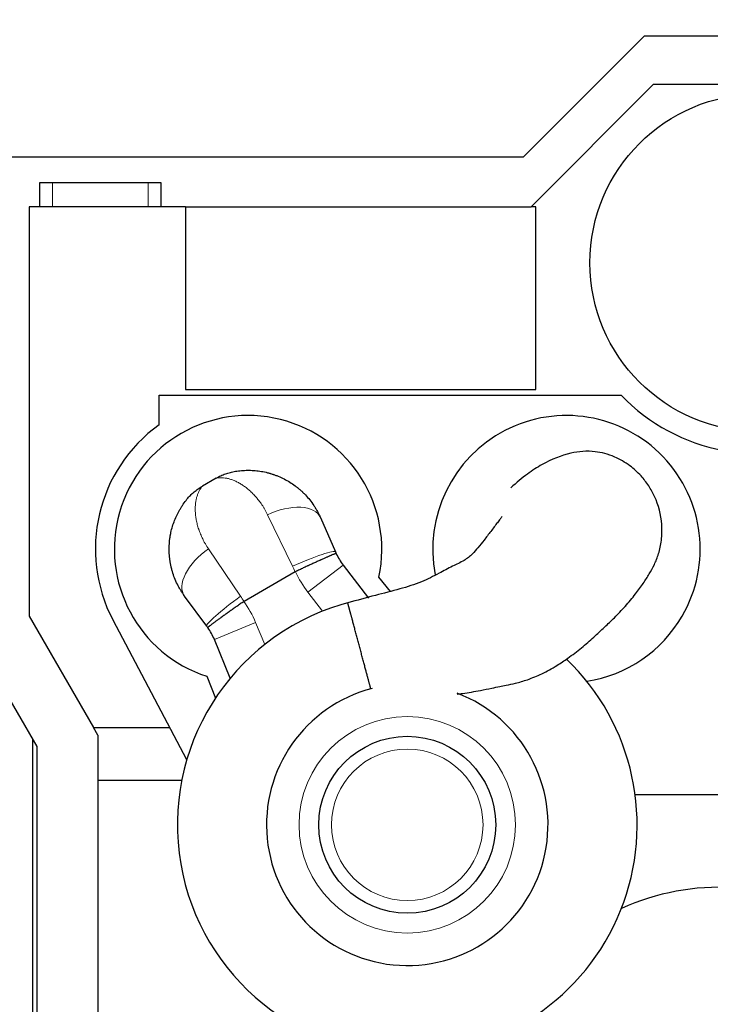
# Model space of a CAD drawing. Header units: inches. Extents: x 0 to 20790, y -12 to 14700.
# Tile 305 of 436: x 9871 to 10413, y 10072 to 10845. Entities that reach past the tile are written whole.
import ezdxf

# ---------------------------------------------------------------- set-up
doc = ezdxf.new("R2010")
doc.units = ezdxf.units.IN
doc.layers.add('1', color=7, linetype='Continuous', true_color=0xffffff)
doc.layers.add('254', color=7, linetype='Continuous', true_color=0xffffff)
doc.styles.add('latin_extended', font='simplex.shx')
doc.dimstyles.get("Standard").update_dxf_attribs({"dimtxt": 0.18, "dimasz": 0.18, "dimexe": 0.18, "dimexo": 0.0625, "dimgap": 0.09, "dimtad": 0, "dimtih": 1, "dimtoh": 1, "dimdec": 4, "dimzin": 0, "dimdsep": 46, "dimtxsty": 'Standard', "dimcen": 0.09, "dimadec": 0, "dimazin": 0, "dimtfac": 1, "dimtdec": 4, "dimtofl": 0, "dimtmove": 0, "dimatfit": 3, "dimfxl": 1, "dimtolj": 1, "dimtzin": 0, "dimarcsym": 0})

# ---------------------------------------------------------------- blocks, each defined once
blk = doc.blocks.new('_U3')
at = {"layer": '254', "color": 3, "linetype": 'Continuous', "lineweight": 13, "transparency": 16777216}
for p, q in [((8941.98, 11480.96), (8941.98, 12953.96)), ((11385.03, 10066.36), (11385.03, 12953.96)), ((9064.48, 12918.96), (11262.53, 12918.96))]:
    blk.add_line(p, q, dxfattribs=at)
at = {"layer": '254', "color": 3, "transparency": 16777216}
for points in [[(9064.48, 12939.38), (9064.48, 12898.55), (8941.98, 12918.96)], [(11262.53, 12898.55), (11262.53, 12939.38), (11385.03, 12918.96)]]:
    blk.add_solid(points, dxfattribs=at)
at = {"layer": 'Defpoints', "color": 0, "transparency": 16777216}
for p in [(11385.03, 12918.96), (8941.98, 11445.96), (11385.03, 10031.36)]:
    blk.add_point(p, dxfattribs=at)
at = {"layer": '254', "color": 2, "lineweight": 13, "transparency": 16777216, "insert": (9947.67, 13102.71), "char_height": 122.5, "attachment_point": 1, "style": 'latin_extended'}
blk.add_mtext('\\A1;2443', dxfattribs=at)

msp = doc.modelspace()

# ---------------------------------------------------------------- linework, layer by layer
at = {"layer": '1', "color": 2, "linetype": 'Continuous', "lineweight": 25}
for p, q in [((10360.978, 10832.463), (10265.978, 10737.463)), ((10540.978, 10832.463), (10360.978, 10832.463)), ((10368.233, 10794.463), (10272.233, 10698.463)), ((10533.794, 10794.463), (10368.233, 10794.463)), ((10265.978, 10737.463), (9835.978, 10737.463)), ((9886.478, 10717.463), (9896.478, 10717.463)), ((9886.478, 10698.463), (9886.478, 10717.463)), ((9896.478, 10717.463), (9971.478, 10717.463)), ((9971.478, 10717.463), (9981.478, 10717.463)), ((9981.478, 10717.463), (9981.478, 10698.463)), ((10000.978, 10698.463), (9877.978, 10698.463)), ((9877.978, 10698.463), (9877.978, 10376.723)), ((10000.978, 10698.463), (10272.233, 10698.463)), ((10000.978, 10698.463), (10000.978, 10554.963)), ((10275.978, 10698.463), (10272.233, 10698.463)), ((10275.978, 10554.963), (10275.978, 10698.463)), ((9980.078, 10550.463), (10342.886, 10550.463)), ((9980.078, 10527.131), (9980.078, 10550.463)), ((10000.978, 10554.963), (10275.978, 10554.963)), ((10025.024, 10485.322), (10014.151, 10479.044)), ((10025.024, 10485.322), (10014.151, 10479.044)), ((10106.855, 10454.248), (10118.561, 10427.398)), ((10106.855, 10454.248), (10118.561, 10427.398)), ((10087.093, 10411.744), (10046.836, 10388.502)), ((10087.093, 10411.744), (10046.836, 10388.502)), ((10124.726, 10416.942), (10144.688, 10390.929)), ((10124.726, 10416.942), (10144.688, 10390.929)), ((10161.763, 10396.266), (10152.717, 10407.594)), ((10161.763, 10396.266), (10152.717, 10407.594)), ((10017.546, 10369.077), (10000.146, 10392.639)), ((10017.546, 10369.077), (10000.146, 10392.639)), ((10346.857, 10384.4), (10346.878, 10384.414)), ((10346.857, 10384.4), (10346.878, 10384.414)), ((9877.978, 10376.723), (9928.506, 10289.353)), ((10001.833, 10263.938), (9943.943, 10373.67)), ((9835.978, 10357.463), (9883.978, 10274.463)), ((10036.065, 10328.216), (10023.517, 10358.509)), ((10036.065, 10328.216), (10023.517, 10358.509)), ((10017.617, 10329.594), (10024.348, 10312.413)), ((10017.617, 10329.594), (10024.348, 10312.413)), ((9931.978, 10283.348), (9928.506, 10289.353)), ((9928.506, 10289.353), (9988.425, 10289.353)), ((9880.978, 9919.844), (9880.978, 10279.644)), ((9931.978, 10283.348), (9931.978, 10247.784)), ((9883.978, 10274.463), (9883.978, 9919.979)), ((9931.978, 10247.784), (9931.978, 10052.998)), ((9997.877, 10247.784), (9931.978, 10247.784)), ((10503.478, 10236.463), (10354.019, 10236.463))]:
    msp.add_line(p, q, dxfattribs=at)
at = {"layer": '1', "color": 110, "linetype": 'Continuous', "lineweight": 13}
for p, q in [((9896.478, 10717.463), (9896.478, 10698.463)), ((9971.478, 10698.463), (9971.478, 10717.463)), ((10084.895, 10416.151), (10065.353, 10456.573)), ((10084.895, 10416.151), (10065.353, 10456.573)), ((10018.883, 10429.744), (10044.119, 10392.608)), ((10018.883, 10429.744), (10044.119, 10392.608)), ((10124.726, 10416.942), (10096.959, 10395.636)), ((10124.726, 10416.942), (10096.959, 10395.636)), ((10108.384, 10380.747), (10096.959, 10395.636)), ((10108.384, 10380.747), (10096.959, 10395.636)), ((10055.853, 10371.903), (10023.517, 10358.509)), ((10055.853, 10371.903), (10023.517, 10358.509)), ((10055.853, 10371.903), (10063.034, 10354.566)), ((10055.853, 10371.903), (10063.034, 10354.566))]:
    msp.add_line(p, q, dxfattribs=at)
at = {"layer": '1', "color": 2, "linetype": 'Continuous', "lineweight": 25}
for centre, radius in [((10450.978, 10654.463), 132.5), ((10175.021, 10212.963), 69.5), ((10175.021, 10212.963), 69.5)]:
    msp.add_circle(centre, radius, dxfattribs=at)
at = {"layer": '1', "color": 110, "linetype": 'Continuous', "lineweight": 13}
for radius in [85, 85, 59.5, 59.5]:
    msp.add_circle((10175.021, 10212.963), radius, dxfattribs=at)
at = {"layer": '1', "color": 2, "linetype": 'Continuous', "lineweight": 25}
for centre, radius, start, end in [((10450.978, 10654.463), 150, 223.894554, 294.494648), ((10050.021, 10429.469), 105, 347.975372, 252.024628), ((10050.021, 10429.469), 105, 347.975372, 252.024628), ((10300.021, 10429.469), 105, 330.000033, 191.040033), ((10300.021, 10429.469), 105, 330.000033, 191.040033), ((10050.078, 10429.663), 120, 125.685335, 207.8145), ((10164.394, 10447.38), 50, 205.283936, 217.5), ((10164.394, 10447.38), 50, 205.283936, 217.5), ((10175.021, 10212.963), 180.534, 104.14125, 270), ((10175.021, 10212.963), 180.534, 104.14125, 270), ((10300.021, 10429.469), 105, 278.767533, 330.000033), ((10300.021, 10429.469), 105, 278.767533, 330.000033), ((9977.323, 10339.375), 50, 22.5, 34.716108), ((9977.323, 10339.375), 50, 22.5, 34.716108), ((10175.021, 10212.963), 180.534, 270, 46.220625), ((10175.021, 10212.963), 180.534, 270, 46.220625), ((10175.021, 10212.963), 110.534, 104.43375, 69.21), ((10175.021, 10212.963), 110.534, 104.43375, 69.21), ((10420.978, 9974.463), 189.5, 59.92875, 114.24375)]:
    msp.add_arc(centre, radius, start, end, dxfattribs=at)
at = {"layer": '1', "color": 110, "linetype": 'Continuous', "lineweight": 13}
for centre, start, end in [((10164.394, 10447.38), 204.746026, 217.5), ((10164.394, 10447.38), 204.746026, 217.5), ((9977.323, 10339.375), 22.5, 35.254018), ((9977.323, 10339.375), 22.5, 35.254018)]:
    msp.add_arc(centre, 85, start, end, dxfattribs=at)
for centre, major_axis, ratio, start_param, end_param in [((10074.771, 10440.26), (32.083, 13.988), 0.5357759, 0, 1.631231), ((10074.771, 10440.26), (32.083, 13.988), 0.5357759, 0, 1.631231), ((10028.301, 10413.431), (28.155, 20.791), 0.5357746, 1.5103602, 3.1415927), ((10028.301, 10413.431), (28.155, 20.791), 0.5357746, 1.5103602, 3.1415927), ((10086.477, 10413.41), (32.083, 13.988), 0.0898484, 0, 1.5809431), ((10086.477, 10413.41), (32.083, 13.988), 0.0898484, 0, 1.5809431), ((10045.701, 10389.868), (28.155, 20.791), 0.0898474, 1.5606494, 3.1415927), ((10045.701, 10389.868), (28.155, 20.791), 0.0898474, 1.5606494, 3.1415927)]:
    msp.add_ellipse(centre, major_axis=major_axis, ratio=ratio, start_param=start_param, end_param=end_param, dxfattribs=at)
at = {"layer": '1', "color": 2, "linetype": 'Continuous', "lineweight": 25}
for points, knots in [([(10214.074, 10315.699), (10215.548, 10315.85), (10221.726, 10316.566), (10230.829, 10318.14), (10240.444, 10320.179), (10247.162, 10321.522), (10253.354, 10322.692), (10260.703, 10324.245), (10270.284, 10327.092), (10281.162, 10331.582), (10291.63, 10337.381), (10301.975, 10344.342), (10311.724, 10351.857), (10321.324, 10360.139), (10329.924, 10368.14), (10338.36, 10376.19), (10346.756, 10384.95), (10354.206, 10394.02), (10360.472, 10402.688), (10365.067, 10409.787), (10369.068, 10417.01), (10372.538, 10425.633), (10374.989, 10436.513), (10375.399, 10452.416), (10371.573, 10467.082), (10364.712, 10479.506), (10357.945, 10488.223), (10349.079, 10496.094), (10336.721, 10503.064), (10321.003, 10507.2), (10302.759, 10505.746), (10283.866, 10498.248), (10268.872, 10488.49), (10260.722, 10481.715), (10256.441, 10477.696)], [0, 0, 0, 0, 0.0100904, 0.0424267, 0.0634721, 0.0778119, 0.0892845, 0.106115, 0.1283562, 0.1565786, 0.1873862, 0.2106937, 0.2407188, 0.2693044, 0.2953366, 0.3204951, 0.3514973, 0.386468, 0.4179046, 0.4480633, 0.4760713, 0.5023842, 0.5286903, 0.5566319, 0.6068904, 0.6281995, 0.6508876, 0.6812886, 0.7209132, 0.7719607, 0.836631, 0.9115229, 0.9527471, 1, 1, 1, 1]), ([(10214.074, 10315.699), (10215.548, 10315.85), (10221.726, 10316.566), (10230.829, 10318.14), (10240.444, 10320.179), (10247.162, 10321.522), (10253.354, 10322.692), (10260.703, 10324.245), (10270.284, 10327.092), (10281.162, 10331.582), (10291.63, 10337.381), (10301.975, 10344.342), (10311.724, 10351.857), (10321.324, 10360.139), (10329.924, 10368.14), (10338.36, 10376.19), (10346.756, 10384.95), (10354.206, 10394.02), (10360.472, 10402.688), (10365.067, 10409.787), (10369.068, 10417.01), (10372.538, 10425.633), (10374.989, 10436.513), (10375.399, 10452.416), (10371.573, 10467.082), (10364.712, 10479.506), (10357.945, 10488.223), (10349.079, 10496.094), (10336.721, 10503.064), (10321.003, 10507.2), (10302.759, 10505.746), (10283.866, 10498.248), (10268.872, 10488.49), (10260.722, 10481.715), (10256.441, 10477.696)], [0, 0, 0, 0, 0.0100904, 0.0424267, 0.0634721, 0.0778119, 0.0892845, 0.106115, 0.1283562, 0.1565786, 0.1873862, 0.2106937, 0.2407188, 0.2693044, 0.2953366, 0.3204951, 0.3514973, 0.386468, 0.4179046, 0.4480633, 0.4760713, 0.5023842, 0.5286903, 0.5566319, 0.6068904, 0.6281995, 0.6508876, 0.6812886, 0.7209132, 0.7719607, 0.836631, 0.9115229, 0.9527471, 1, 1, 1, 1]), ([(10025.024, 10485.322), (10025.608, 10485.659), (10026.198, 10485.982), (10027.387, 10486.597), (10028.588, 10487.183), (10030.418, 10487.976), (10031.659, 10488.448), (10033.535, 10489.114), (10034.806, 10489.502), (10036.741, 10490), (10038.042, 10490.304), (10039.363, 10490.55), (10040.029, 10490.659)], [0, 0, 0, 0, 0.125, 0.125, 0.25, 0.375, 0.5, 0.5, 0.75, 0.75, 0.875, 1, 1, 1, 1]), ([(10025.024, 10485.322), (10025.608, 10485.659), (10026.198, 10485.982), (10027.387, 10486.597), (10028.588, 10487.183), (10030.418, 10487.976), (10031.659, 10488.448), (10033.535, 10489.114), (10034.806, 10489.502), (10036.741, 10490), (10038.042, 10490.304), (10039.363, 10490.55), (10040.029, 10490.659)], [0, 0, 0, 0, 0.125, 0.125, 0.25, 0.375, 0.5, 0.5, 0.75, 0.75, 0.875, 1, 1, 1, 1]), ([(10040.029, 10490.659), (10041.617, 10490.918), (10043.21, 10491.115), (10046.403, 10491.384), (10048.004, 10491.457), (10051.21, 10491.479), (10052.815, 10491.427), (10056.032, 10491.198), (10057.642, 10491.021), (10060.866, 10490.535), (10062.479, 10490.227), (10064.9, 10489.663), (10065.708, 10489.458), (10066.717, 10489.179), (10066.919, 10489.123), (10067.322, 10489.007), (10067.927, 10488.83), (10068.73, 10488.582), (10069.331, 10488.386), (10069.731, 10488.253), (10069.931, 10488.186), (10070.53, 10487.981), (10070.928, 10487.84), (10072.116, 10487.405), (10072.903, 10487.099), (10075.244, 10486.132), (10076.78, 10485.423), (10079.802, 10483.875), (10081.287, 10483.036), (10084.204, 10481.223), (10085.636, 10480.25), (10087.389, 10478.945), (10087.737, 10478.68), (10088.258, 10478.275), (10088.431, 10478.139), (10088.776, 10477.865), (10089.635, 10477.175), (10090.477, 10476.46), (10091.472, 10475.578), (10091.966, 10475.131), (10092.453, 10474.676), (10092.776, 10474.37), (10092.937, 10474.216), (10093.737, 10473.443), (10094.363, 10472.812), (10096.199, 10470.88), (10097.365, 10469.54), (10099.585, 10466.761), (10100.637, 10465.32), (10102.127, 10463.082), (10103.09, 10461.565), (10103.993, 10459.995), (10104.866, 10458.399), (10105.286, 10457.588), (10106.095, 10455.938), (10106.483, 10455.1), (10106.855, 10454.248)], [0, 0, 0, 0, 0.0625, 0.0625, 0.125, 0.125, 0.1875, 0.1875, 0.25, 0.25, 0.3125, 0.3125, 0.34375, 0.34375, 0.3515625, 0.3515625, 0.359375, 0.375, 0.3828125, 0.3828125, 0.390625, 0.390625, 0.40625, 0.40625, 0.4375, 0.4375, 0.5, 0.5, 0.5625, 0.5625, 0.625, 0.625, 0.640625, 0.640625, 0.6484375, 0.6484375, 0.65625, 0.6875, 0.6875, 0.703125, 0.7109375, 0.7109375, 0.71875, 0.71875, 0.75, 0.75, 0.8125, 0.8125, 0.875, 0.875, 0.90625, 0.9375, 0.9375, 0.96875, 0.96875, 1, 1, 1, 1]), ([(10040.029, 10490.659), (10041.617, 10490.918), (10043.21, 10491.115), (10046.403, 10491.384), (10048.004, 10491.457), (10051.21, 10491.479), (10052.815, 10491.427), (10056.032, 10491.198), (10057.642, 10491.021), (10060.866, 10490.535), (10062.479, 10490.227), (10064.9, 10489.663), (10065.708, 10489.458), (10066.717, 10489.179), (10066.919, 10489.123), (10067.322, 10489.007), (10067.927, 10488.83), (10068.73, 10488.582), (10069.331, 10488.386), (10069.731, 10488.253), (10069.931, 10488.186), (10070.53, 10487.981), (10070.928, 10487.84), (10072.116, 10487.405), (10072.903, 10487.099), (10075.244, 10486.132), (10076.78, 10485.423), (10079.802, 10483.875), (10081.287, 10483.036), (10084.204, 10481.223), (10085.636, 10480.25), (10087.389, 10478.945), (10087.737, 10478.68), (10088.258, 10478.275), (10088.431, 10478.139), (10088.776, 10477.865), (10089.635, 10477.175), (10090.477, 10476.46), (10091.472, 10475.578), (10091.966, 10475.131), (10092.453, 10474.676), (10092.776, 10474.37), (10092.937, 10474.216), (10093.737, 10473.443), (10094.363, 10472.812), (10096.199, 10470.88), (10097.365, 10469.54), (10099.585, 10466.761), (10100.637, 10465.32), (10102.127, 10463.082), (10103.09, 10461.565), (10103.993, 10459.995), (10104.866, 10458.399), (10105.286, 10457.588), (10106.095, 10455.938), (10106.483, 10455.1), (10106.855, 10454.248)], [0, 0, 0, 0, 0.0625, 0.0625, 0.125, 0.125, 0.1875, 0.1875, 0.25, 0.25, 0.3125, 0.3125, 0.34375, 0.34375, 0.3515625, 0.3515625, 0.359375, 0.375, 0.3828125, 0.3828125, 0.390625, 0.390625, 0.40625, 0.40625, 0.4375, 0.4375, 0.5, 0.5, 0.5625, 0.5625, 0.625, 0.625, 0.640625, 0.640625, 0.6484375, 0.6484375, 0.65625, 0.6875, 0.6875, 0.703125, 0.7109375, 0.7109375, 0.71875, 0.71875, 0.75, 0.75, 0.8125, 0.8125, 0.875, 0.875, 0.90625, 0.9375, 0.9375, 0.96875, 0.96875, 1, 1, 1, 1]), ([(10002.026, 10468.718), (10002.453, 10469.24), (10003.327, 10470.261), (10004.24, 10471.235), (10005.639, 10472.663), (10006.611, 10473.569), (10008.126, 10474.861), (10009.155, 10475.699), (10010.757, 10476.888), (10012.418, 10478.008), (10013.566, 10478.707), (10014.151, 10479.044)], [0, 0, 0, 0, 0.125, 0.25, 0.25, 0.5, 0.5, 0.625, 0.75, 0.875, 1, 1, 1, 1]), ([(10002.026, 10468.718), (10002.453, 10469.24), (10003.327, 10470.261), (10004.24, 10471.235), (10005.639, 10472.663), (10006.611, 10473.569), (10008.126, 10474.861), (10009.155, 10475.699), (10010.757, 10476.888), (10012.418, 10478.008), (10013.566, 10478.707), (10014.151, 10479.044)], [0, 0, 0, 0, 0.125, 0.25, 0.25, 0.5, 0.5, 0.625, 0.75, 0.875, 1, 1, 1, 1]), ([(10000.146, 10392.639), (9999.593, 10393.388), (9999.061, 10394.143), (9998.037, 10395.669), (9997.544, 10396.439), (9996.598, 10397.993), (9995.69, 10399.56), (9994.857, 10401.154), (9993.664, 10403.564), (9992.942, 10405.197), (9991.644, 10408.51), (9991.068, 10410.19), (9990.312, 10412.747), (9990.079, 10413.605), (9989.836, 10414.577), (9989.81, 10414.685), (9989.757, 10414.901), (9989.731, 10415.009), (9989.654, 10415.334), (9989.503, 10415.984), (9989.363, 10416.633), (9989.098, 10417.93), (9988.941, 10418.793), (9988.665, 10420.517), (9988.546, 10421.377), (9988.243, 10423.955), (9988.114, 10425.668), (9987.999, 10429.081), (9988.012, 10430.781), (9988.176, 10434.168), (9988.328, 10435.855), (9988.603, 10437.954), (9988.662, 10438.373), (9988.758, 10439.001), (9988.791, 10439.211), (9988.859, 10439.629), (9988.964, 10440.255), (9989.079, 10440.879), (9989.199, 10441.5), (9989.241, 10441.707), (9989.325, 10442.12), (9989.369, 10442.326), (9989.767, 10444.174), (9990.184, 10445.785), (9991.137, 10448.945), (9991.672, 10450.495), (9992.858, 10453.533), (9993.508, 10455.021), (9994.92, 10457.938), (9995.681, 10459.365), (9996.906, 10461.46), (9997.328, 10462.151), (9997.873, 10463.004), (9997.983, 10463.175), (9998.204, 10463.514), (9998.316, 10463.683), (9998.653, 10464.189), (9998.881, 10464.524), (10000.035, 10466.185), (10001.007, 10467.472), (10002.026, 10468.718)], [0, 0, 0, 0, 0.03125, 0.03125, 0.0625, 0.0625, 0.09375, 0.125, 0.125, 0.1875, 0.1875, 0.25, 0.25, 0.28125, 0.28125, 0.2851562, 0.2851562, 0.2890625, 0.2890625, 0.296875, 0.3125, 0.3125, 0.34375, 0.34375, 0.375, 0.375, 0.4375, 0.4375, 0.5, 0.5, 0.5625, 0.5625, 0.578125, 0.578125, 0.5859375, 0.5859375, 0.59375, 0.609375, 0.609375, 0.6171875, 0.6171875, 0.625, 0.625, 0.6875, 0.6875, 0.75, 0.75, 0.8125, 0.8125, 0.875, 0.875, 0.90625, 0.90625, 0.9140625, 0.9140625, 0.921875, 0.921875, 0.9375, 0.9375, 1, 1, 1, 1]), ([(10000.146, 10392.639), (9999.593, 10393.388), (9999.061, 10394.143), (9998.037, 10395.669), (9997.544, 10396.439), (9996.598, 10397.993), (9995.69, 10399.56), (9994.857, 10401.154), (9993.664, 10403.564), (9992.942, 10405.197), (9991.644, 10408.51), (9991.068, 10410.19), (9990.312, 10412.747), (9990.079, 10413.605), (9989.836, 10414.577), (9989.81, 10414.685), (9989.757, 10414.901), (9989.731, 10415.009), (9989.654, 10415.334), (9989.503, 10415.984), (9989.363, 10416.633), (9989.098, 10417.93), (9988.941, 10418.793), (9988.665, 10420.517), (9988.546, 10421.377), (9988.243, 10423.955), (9988.114, 10425.668), (9987.999, 10429.081), (9988.012, 10430.781), (9988.176, 10434.168), (9988.328, 10435.855), (9988.603, 10437.954), (9988.662, 10438.373), (9988.758, 10439.001), (9988.791, 10439.211), (9988.859, 10439.629), (9988.964, 10440.255), (9989.079, 10440.879), (9989.199, 10441.5), (9989.241, 10441.707), (9989.325, 10442.12), (9989.369, 10442.326), (9989.767, 10444.174), (9990.184, 10445.785), (9991.137, 10448.945), (9991.672, 10450.495), (9992.858, 10453.533), (9993.508, 10455.021), (9994.92, 10457.938), (9995.681, 10459.365), (9996.906, 10461.46), (9997.328, 10462.151), (9997.873, 10463.004), (9997.983, 10463.175), (9998.204, 10463.514), (9998.316, 10463.683), (9998.653, 10464.189), (9998.881, 10464.524), (10000.035, 10466.185), (10001.007, 10467.472), (10002.026, 10468.718)], [0, 0, 0, 0, 0.03125, 0.03125, 0.0625, 0.0625, 0.09375, 0.125, 0.125, 0.1875, 0.1875, 0.25, 0.25, 0.28125, 0.28125, 0.2851562, 0.2851562, 0.2890625, 0.2890625, 0.296875, 0.3125, 0.3125, 0.34375, 0.34375, 0.375, 0.375, 0.4375, 0.4375, 0.5, 0.5, 0.5625, 0.5625, 0.578125, 0.578125, 0.5859375, 0.5859375, 0.59375, 0.609375, 0.609375, 0.6171875, 0.6171875, 0.625, 0.625, 0.6875, 0.6875, 0.75, 0.75, 0.8125, 0.8125, 0.875, 0.875, 0.90625, 0.90625, 0.9140625, 0.9140625, 0.921875, 0.921875, 0.9375, 0.9375, 1, 1, 1, 1]), ([(10249.279, 10455.026), (10249.279, 10455.025), (10248.915, 10454.525), (10247.967, 10453.22), (10245.203, 10449.53), (10240.951, 10443.918), (10235.64, 10436.881), (10230.693, 10430.872), (10225.941, 10425.034), (10219.307, 10420.095), (10210.083, 10415.927), (10199.209, 10410.059), (10185.754, 10403.233), (10168.719, 10397.885), (10149.21, 10393.062), (10135.559, 10389.299), (10128.304, 10387.314)], [0, 0, 0, 0, 0.0000181, 0.034531, 0.06923, 0.1355542, 0.1936035, 0.2433111, 0.2866839, 0.345926, 0.4165065, 0.4998037, 0.603383, 0.7223883, 0.8529489, 1, 1, 1, 1]), ([(10249.279, 10455.026), (10249.279, 10455.025), (10248.915, 10454.525), (10247.967, 10453.22), (10245.203, 10449.53), (10240.951, 10443.918), (10235.64, 10436.881), (10230.693, 10430.872), (10225.941, 10425.034), (10219.307, 10420.095), (10210.083, 10415.927), (10199.209, 10410.059), (10185.754, 10403.233), (10168.719, 10397.885), (10149.21, 10393.062), (10135.559, 10389.299), (10128.304, 10387.314)], [0, 0, 0, 0, 0.0000181, 0.034531, 0.06923, 0.1355542, 0.1936035, 0.2433111, 0.2866839, 0.345926, 0.4165065, 0.4998037, 0.603383, 0.7223883, 0.8529489, 1, 1, 1, 1]), ([(10119.184, 10426.025), (10119.184, 10426.026), (10119.183, 10426.027), (10119.183, 10426.028), (10119.182, 10426.028), (10119.182, 10426.028), (10119.182, 10426.029), (10119.18, 10426.031), (10119.176, 10426.036), (10119.162, 10426.043), (10119.143, 10426.046), (10119.095, 10426.047), (10119.006, 10426.037), (10118.797, 10425.984), (10118.607, 10425.924), (10118.446, 10425.869), (10118.389, 10425.85), (10118.268, 10425.807), (10118.205, 10425.785), (10118.006, 10425.712), (10117.862, 10425.658), (10117.394, 10425.479), (10116.676, 10425.193), (10115.774, 10424.817), (10115.028, 10424.502), (10114.702, 10424.363), (10114.358, 10424.215), (10114.219, 10424.155), (10114.148, 10424.125), (10113.935, 10424.033), (10113.791, 10423.97), (10113.35, 10423.78), (10112.744, 10423.515), (10112.1, 10423.233), (10111.106, 10422.795), (10110.407, 10422.484), (10109.301, 10421.991), (10108.545, 10421.653), (10107.752, 10421.296), (10107.244, 10421.067), (10107.141, 10421.02), (10106.936, 10420.928), (10106.626, 10420.788), (10106.313, 10420.646), (10105.682, 10420.36), (10105.255, 10420.167), (10103.957, 10419.577), (10103.067, 10419.171), (10101.696, 10418.543), (10100.771, 10418.118), (10099.346, 10417.463), (10098.372, 10417.013), (10097.755, 10416.728), (10097.631, 10416.671), (10097.384, 10416.556), (10097.012, 10416.384), (10096.639, 10416.211), (10095.891, 10415.865), (10094.89, 10415.4), (10093.881, 10414.93), (10092.361, 10414.222), (10091.34, 10413.744), (10089.796, 10413.021), (10088.763, 10412.536), (10087.722, 10412.046), (10087.199, 10411.8)], [0, 0, 0, 0, 0.0019531, 0.0019531, 0.0024414, 0.0024414, 0.0029297, 0.0039063, 0.0078125, 0.015625, 0.03125, 0.03125, 0.0625, 0.09375, 0.125, 0.125, 0.140625, 0.140625, 0.15625, 0.15625, 0.1875, 0.1875, 0.25, 0.3125, 0.3125, 0.34375, 0.3515625, 0.3515625, 0.359375, 0.359375, 0.375, 0.375, 0.40625, 0.4375, 0.4375, 0.5, 0.5, 0.53125, 0.5625, 0.5625, 0.5703125, 0.5703125, 0.578125, 0.59375, 0.59375, 0.625, 0.625, 0.6875, 0.6875, 0.71875, 0.75, 0.78125, 0.78125, 0.7890625, 0.7890625, 0.796875, 0.8125, 0.8125, 0.84375, 0.875, 0.875, 0.9375, 0.9375, 0.96875, 1, 1, 1, 1]), ([(10119.184, 10426.025), (10119.184, 10426.026), (10119.183, 10426.027), (10119.183, 10426.028), (10119.182, 10426.028), (10119.182, 10426.028), (10119.182, 10426.029), (10119.18, 10426.031), (10119.176, 10426.036), (10119.162, 10426.043), (10119.143, 10426.046), (10119.095, 10426.047), (10119.006, 10426.037), (10118.797, 10425.984), (10118.607, 10425.924), (10118.446, 10425.869), (10118.389, 10425.85), (10118.268, 10425.807), (10118.205, 10425.785), (10118.006, 10425.712), (10117.862, 10425.658), (10117.394, 10425.479), (10116.676, 10425.193), (10115.774, 10424.817), (10115.028, 10424.502), (10114.702, 10424.363), (10114.358, 10424.215), (10114.219, 10424.155), (10114.148, 10424.125), (10113.935, 10424.033), (10113.791, 10423.97), (10113.35, 10423.78), (10112.744, 10423.515), (10112.1, 10423.233), (10111.106, 10422.795), (10110.407, 10422.484), (10109.301, 10421.991), (10108.545, 10421.653), (10107.752, 10421.296), (10107.244, 10421.067), (10107.141, 10421.02), (10106.936, 10420.928), (10106.626, 10420.788), (10106.313, 10420.646), (10105.682, 10420.36), (10105.255, 10420.167), (10103.957, 10419.577), (10103.067, 10419.171), (10101.696, 10418.543), (10100.771, 10418.118), (10099.346, 10417.463), (10098.372, 10417.013), (10097.755, 10416.728), (10097.631, 10416.671), (10097.384, 10416.556), (10097.012, 10416.384), (10096.639, 10416.211), (10095.891, 10415.865), (10094.89, 10415.4), (10093.881, 10414.93), (10092.361, 10414.222), (10091.34, 10413.744), (10089.796, 10413.021), (10088.763, 10412.536), (10087.722, 10412.046), (10087.199, 10411.8)], [0, 0, 0, 0, 0.0019531, 0.0019531, 0.0024414, 0.0024414, 0.0029297, 0.0039062, 0.0078125, 0.015625, 0.03125, 0.03125, 0.0625, 0.09375, 0.125, 0.125, 0.140625, 0.140625, 0.15625, 0.15625, 0.1875, 0.1875, 0.25, 0.3125, 0.3125, 0.34375, 0.3515625, 0.3515625, 0.359375, 0.359375, 0.375, 0.375, 0.40625, 0.4375, 0.4375, 0.5, 0.5, 0.53125, 0.5625, 0.5625, 0.5703125, 0.5703125, 0.578125, 0.59375, 0.59375, 0.625, 0.625, 0.6875, 0.6875, 0.71875, 0.75, 0.78125, 0.78125, 0.7890625, 0.7890625, 0.796875, 0.8125, 0.8125, 0.84375, 0.875, 0.875, 0.9375, 0.9375, 0.96875, 1, 1, 1, 1]), ([(10046.734, 10388.437), (10046.26, 10388.108), (10045.315, 10387.451), (10044.378, 10386.799), (10042.98, 10385.824), (10042.056, 10385.178), (10040.683, 10384.216), (10039.771, 10383.577), (10038.868, 10382.943), (10038.194, 10382.469), (10037.858, 10382.232), (10037.523, 10381.996), (10037.3, 10381.839), (10037.189, 10381.76), (10036.633, 10381.368), (10035.757, 10380.75), (10034.477, 10379.844), (10033.646, 10379.254), (10032.417, 10378.381), (10031.621, 10377.814), (10030.461, 10376.984), (10030.079, 10376.711), (10029.517, 10376.308), (10029.237, 10376.108), (10028.961, 10375.909), (10028.778, 10375.778), (10028.687, 10375.712), (10028.235, 10375.387), (10027.529, 10374.878), (10026.858, 10374.392), (10025.878, 10373.682), (10025.259, 10373.231), (10024.383, 10372.589), (10023.816, 10372.173), (10023.284, 10371.78), (10022.899, 10371.494), (10022.773, 10371.4), (10022.587, 10371.262), (10022.525, 10371.216), (10022.404, 10371.125), (10022.103, 10370.901), (10021.82, 10370.688), (10021.173, 10370.2), (10020.397, 10369.606), (10019.791, 10369.128), (10019.402, 10368.812), (10019.282, 10368.714), (10019.12, 10368.578), (10019.069, 10368.535), (10018.972, 10368.452), (10018.927, 10368.412), (10018.799, 10368.299), (10018.652, 10368.165), (10018.502, 10368.01), (10018.448, 10367.939), (10018.425, 10367.897), (10018.418, 10367.879), (10018.418, 10367.863), (10018.419, 10367.857), (10018.42, 10367.854), (10018.421, 10367.854), (10018.421, 10367.853), (10018.421, 10367.853), (10018.422, 10367.852), (10018.422, 10367.851), (10018.423, 10367.851)], [0, 0, 0, 0, 0.03125, 0.0625, 0.0625, 0.125, 0.125, 0.15625, 0.1875, 0.1875, 0.203125, 0.2109375, 0.2109375, 0.21875, 0.21875, 0.25, 0.28125, 0.3125, 0.3125, 0.375, 0.375, 0.40625, 0.40625, 0.421875, 0.4296875, 0.4296875, 0.4375, 0.4375, 0.46875, 0.5, 0.5, 0.5625, 0.5625, 0.59375, 0.625, 0.625, 0.640625, 0.640625, 0.6484375, 0.6484375, 0.65625, 0.6875, 0.6875, 0.75, 0.8125, 0.8125, 0.84375, 0.84375, 0.859375, 0.859375, 0.875, 0.875, 0.90625, 0.9375, 0.96875, 0.96875, 0.984375, 0.9921875, 0.9960937, 0.9970703, 0.9975586, 0.9975586, 0.9980469, 0.9980469, 1, 1, 1, 1]), ([(10046.734, 10388.437), (10046.26, 10388.108), (10045.315, 10387.451), (10044.378, 10386.799), (10042.98, 10385.824), (10042.056, 10385.178), (10040.683, 10384.216), (10039.771, 10383.577), (10038.868, 10382.943), (10038.194, 10382.469), (10037.858, 10382.232), (10037.523, 10381.996), (10037.3, 10381.839), (10037.189, 10381.76), (10036.633, 10381.368), (10035.757, 10380.75), (10034.477, 10379.844), (10033.646, 10379.254), (10032.417, 10378.381), (10031.621, 10377.814), (10030.461, 10376.984), (10030.079, 10376.711), (10029.517, 10376.308), (10029.237, 10376.108), (10028.961, 10375.909), (10028.778, 10375.778), (10028.687, 10375.712), (10028.235, 10375.387), (10027.529, 10374.878), (10026.858, 10374.392), (10025.878, 10373.682), (10025.259, 10373.231), (10024.383, 10372.589), (10023.816, 10372.173), (10023.284, 10371.78), (10022.899, 10371.494), (10022.773, 10371.4), (10022.587, 10371.262), (10022.525, 10371.216), (10022.404, 10371.125), (10022.103, 10370.901), (10021.82, 10370.688), (10021.173, 10370.2), (10020.397, 10369.606), (10019.791, 10369.128), (10019.402, 10368.812), (10019.282, 10368.714), (10019.12, 10368.578), (10019.069, 10368.535), (10018.972, 10368.452), (10018.927, 10368.412), (10018.799, 10368.299), (10018.652, 10368.165), (10018.502, 10368.01), (10018.448, 10367.939), (10018.425, 10367.897), (10018.418, 10367.879), (10018.418, 10367.863), (10018.419, 10367.857), (10018.42, 10367.854), (10018.421, 10367.854), (10018.421, 10367.853), (10018.421, 10367.853), (10018.422, 10367.852), (10018.422, 10367.851), (10018.423, 10367.851)], [0, 0, 0, 0, 0.03125, 0.0625, 0.0625, 0.125, 0.125, 0.15625, 0.1875, 0.1875, 0.203125, 0.2109375, 0.2109375, 0.21875, 0.21875, 0.25, 0.28125, 0.3125, 0.3125, 0.375, 0.375, 0.40625, 0.40625, 0.421875, 0.4296875, 0.4296875, 0.4375, 0.4375, 0.46875, 0.5, 0.5, 0.5625, 0.5625, 0.59375, 0.625, 0.625, 0.640625, 0.640625, 0.6484375, 0.6484375, 0.65625, 0.6875, 0.6875, 0.75, 0.8125, 0.8125, 0.84375, 0.84375, 0.859375, 0.859375, 0.875, 0.875, 0.90625, 0.9375, 0.96875, 0.96875, 0.984375, 0.9921875, 0.9960937, 0.9970703, 0.9975586, 0.9975586, 0.9980469, 0.9980469, 1, 1, 1, 1]), ([(10129.223, 10383.884), (10129.207, 10383.942), (10129.177, 10384.056), (10129.132, 10384.223), (10129.088, 10384.386), (10129.046, 10384.544), (10129.005, 10384.698), (10128.965, 10384.848), (10128.926, 10384.993), (10128.888, 10385.134), (10128.851, 10385.27), (10128.816, 10385.402), (10128.782, 10385.53), (10128.749, 10385.653), (10128.717, 10385.772), (10128.686, 10385.886), (10128.657, 10385.996), (10128.628, 10386.102), (10128.601, 10386.203), (10128.575, 10386.3), (10128.55, 10386.393), (10128.527, 10386.481), (10128.504, 10386.565), (10128.483, 10386.644), (10128.463, 10386.719), (10128.444, 10386.79), (10128.426, 10386.856), (10128.41, 10386.918), (10128.394, 10386.976), (10128.38, 10387.029), (10128.362, 10387.095), (10128.343, 10387.166), (10128.325, 10387.233), (10128.313, 10387.28), (10128.305, 10387.308), (10128.304, 10387.314), (10128.304, 10387.314)], [0, 0, 0, 0, 0.0259041, 0.0517533, 0.0775508, 0.1032999, 0.1290039, 0.1546661, 0.1802899, 0.2058787, 0.2314358, 0.2569646, 0.2824685, 0.3079509, 0.3334152, 0.3588649, 0.3843034, 0.4097342, 0.4351606, 0.4605861, 0.4860141, 0.5114481, 0.5368916, 0.5623479, 0.5878205, 0.6133128, 0.6388282, 0.6643701, 0.689942, 0.7155471, 0.741189, 0.7938027, 0.8463796, 0.8989499, 0.9515434, 1, 1, 1, 1]), ([(10129.223, 10383.884), (10129.207, 10383.942), (10129.177, 10384.056), (10129.132, 10384.223), (10129.088, 10384.386), (10129.046, 10384.544), (10129.005, 10384.698), (10128.965, 10384.848), (10128.926, 10384.993), (10128.888, 10385.134), (10128.851, 10385.27), (10128.816, 10385.402), (10128.782, 10385.53), (10128.749, 10385.653), (10128.717, 10385.772), (10128.686, 10385.886), (10128.657, 10385.996), (10128.628, 10386.102), (10128.601, 10386.203), (10128.575, 10386.3), (10128.55, 10386.393), (10128.527, 10386.481), (10128.504, 10386.565), (10128.483, 10386.644), (10128.463, 10386.719), (10128.444, 10386.79), (10128.426, 10386.856), (10128.41, 10386.918), (10128.394, 10386.976), (10128.38, 10387.029), (10128.362, 10387.095), (10128.343, 10387.166), (10128.325, 10387.233), (10128.313, 10387.28), (10128.305, 10387.308), (10128.304, 10387.314), (10128.304, 10387.314)], [0, 0, 0, 0, 0.0259041, 0.0517533, 0.0775508, 0.1032999, 0.1290039, 0.1546661, 0.1802899, 0.2058787, 0.2314358, 0.2569646, 0.2824685, 0.3079509, 0.3334152, 0.3588649, 0.3843034, 0.4097342, 0.4351606, 0.4605861, 0.4860141, 0.5114481, 0.5368916, 0.5623479, 0.5878205, 0.6133128, 0.6388282, 0.6643701, 0.689942, 0.7155471, 0.741189, 0.7938027, 0.8463796, 0.8989499, 0.9515434, 1, 1, 1, 1]), ([(10146.421, 10319.7), (10146.421, 10319.7), (10146.413, 10319.73), (10146.375, 10319.872), (10146.307, 10320.125), (10146.211, 10320.484), (10146.087, 10320.944), (10145.937, 10321.507), (10145.759, 10322.17), (10145.555, 10322.932), (10145.325, 10323.789), (10145.071, 10324.738), (10144.792, 10325.778), (10144.49, 10326.907), (10144.165, 10328.117), (10143.82, 10329.407), (10143.454, 10330.772), (10143.069, 10332.211), (10142.665, 10333.716), (10142.245, 10335.283), (10141.81, 10336.907), (10141.361, 10338.585), (10140.898, 10340.311), (10140.424, 10342.079), (10139.94, 10343.886), (10139.447, 10345.728), (10138.947, 10347.594), (10138.442, 10349.476), (10137.935, 10351.368), (10137.426, 10353.269), (10136.917, 10355.17), (10136.409, 10357.066), (10135.903, 10358.951), (10135.402, 10360.822), (10134.907, 10362.669), (10134.421, 10364.484), (10133.944, 10366.265), (10133.477, 10368.007), (10133.022, 10369.705), (10132.581, 10371.349), (10132.156, 10372.936), (10131.793, 10374.291), (10131.487, 10375.435), (10131.233, 10376.383), (10130.987, 10377.298), (10130.751, 10378.181), (10130.523, 10379.032), (10130.328, 10379.757), (10130.165, 10380.369), (10130.029, 10380.875), (10129.898, 10381.362), (10129.773, 10381.83), (10129.653, 10382.279), (10129.537, 10382.71), (10129.427, 10383.121), (10129.322, 10383.514), (10129.255, 10383.763), (10129.223, 10383.884)], [0, 0, 0, 0, 0.0188706, 0.0396629, 0.0604581, 0.0813215, 0.1021798, 0.1229729, 0.1437665, 0.1646262, 0.1854784, 0.2062696, 0.2270653, 0.2479308, 0.268791, 0.2895875, 0.3103858, 0.3312514, 0.3521521, 0.3729755, 0.393788, 0.4146559, 0.4355518, 0.4564111, 0.4773, 0.4982843, 0.5192862, 0.5401968, 0.5610822, 0.582009, 0.6029535, 0.6238464, 0.6447545, 0.6657447, 0.6867105, 0.7076086, 0.7285055, 0.7494677, 0.7704569, 0.7913647, 0.8122575, 0.8332019, 0.8471468, 0.8610695, 0.8749897, 0.8889271, 0.9029015, 0.9169324, 0.9262857, 0.9355947, 0.9448651, 0.9541027, 0.963313, 0.9725021, 0.9816757, 0.9908397, 1, 1, 1, 1]), ([(10146.421, 10319.7), (10146.421, 10319.7), (10146.413, 10319.73), (10146.375, 10319.872), (10146.307, 10320.125), (10146.211, 10320.484), (10146.087, 10320.944), (10145.937, 10321.507), (10145.759, 10322.17), (10145.555, 10322.932), (10145.325, 10323.789), (10145.071, 10324.738), (10144.792, 10325.778), (10144.49, 10326.907), (10144.165, 10328.117), (10143.82, 10329.407), (10143.454, 10330.772), (10143.069, 10332.211), (10142.665, 10333.716), (10142.245, 10335.283), (10141.81, 10336.907), (10141.361, 10338.585), (10140.898, 10340.311), (10140.424, 10342.079), (10139.94, 10343.886), (10139.447, 10345.728), (10138.947, 10347.594), (10138.442, 10349.476), (10137.935, 10351.368), (10137.426, 10353.269), (10136.917, 10355.17), (10136.409, 10357.066), (10135.903, 10358.951), (10135.402, 10360.822), (10134.907, 10362.669), (10134.421, 10364.484), (10133.944, 10366.265), (10133.477, 10368.007), (10133.022, 10369.705), (10132.581, 10371.349), (10132.156, 10372.936), (10131.793, 10374.291), (10131.487, 10375.435), (10131.233, 10376.383), (10130.987, 10377.298), (10130.751, 10378.181), (10130.523, 10379.032), (10130.328, 10379.757), (10130.165, 10380.369), (10130.029, 10380.875), (10129.898, 10381.362), (10129.773, 10381.83), (10129.653, 10382.279), (10129.537, 10382.71), (10129.427, 10383.121), (10129.322, 10383.514), (10129.255, 10383.763), (10129.223, 10383.884)], [0, 0, 0, 0, 0.0188706, 0.0396629, 0.0604581, 0.0813215, 0.1021798, 0.1229729, 0.1437665, 0.1646262, 0.1854784, 0.2062696, 0.2270653, 0.2479308, 0.268791, 0.2895875, 0.3103858, 0.3312514, 0.3521521, 0.3729755, 0.393788, 0.4146559, 0.4355518, 0.4564111, 0.4773, 0.4982843, 0.5192862, 0.5401968, 0.5610822, 0.582009, 0.6029535, 0.6238464, 0.6447545, 0.6657447, 0.6867105, 0.7076086, 0.7285055, 0.7494677, 0.7704569, 0.7913647, 0.8122575, 0.8332019, 0.8471468, 0.8610695, 0.8749897, 0.8889271, 0.9029015, 0.9169324, 0.9262857, 0.9355947, 0.9448651, 0.9541027, 0.963313, 0.9725021, 0.9816757, 0.9908397, 1, 1, 1, 1])]:
    msp.add_open_spline(points, degree=3, knots=knots, dxfattribs=at)
at = {"layer": '1', "color": 110, "linetype": 'Continuous', "lineweight": 13}
for points, knots in [([(10065.353, 10456.573), (10065.011, 10457.28), (10064.661, 10457.971), (10063.944, 10459.325), (10063.577, 10459.988), (10062.83, 10461.285), (10062.449, 10461.92), (10061.675, 10463.163), (10061.281, 10463.771), (10060.082, 10465.555), (10059.26, 10466.693), (10057.996, 10468.326), (10057.569, 10468.857), (10056.923, 10469.637), (10056.706, 10469.893), (10056.38, 10470.274), (10056.271, 10470.4), (10056.052, 10470.65), (10055.943, 10470.775), (10054.957, 10471.885), (10054.072, 10472.815), (10052.292, 10474.568), (10051.396, 10475.391), (10049.597, 10476.937), (10048.694, 10477.659), (10046.885, 10479.006), (10045.978, 10479.632), (10044.617, 10480.499), (10044.164, 10480.777), (10043.483, 10481.176), (10043.257, 10481.305), (10042.805, 10481.558), (10042.58, 10481.682), (10041.457, 10482.284), (10040.566, 10482.716), (10038.805, 10483.486), (10037.933, 10483.825), (10036.211, 10484.413), (10035.36, 10484.662), (10033.679, 10485.074), (10032.849, 10485.237), (10031.214, 10485.478), (10030.407, 10485.557), (10028.82, 10485.631), (10028.039, 10485.626), (10026.505, 10485.535), (10025.755, 10485.448), (10025.024, 10485.322)], [0, 0, 0, 0, 0.03125, 0.03125, 0.0625, 0.0625, 0.09375, 0.09375, 0.125, 0.125, 0.1875, 0.1875, 0.21875, 0.21875, 0.234375, 0.234375, 0.2421875, 0.2421875, 0.25, 0.25, 0.3125, 0.3125, 0.375, 0.375, 0.4375, 0.4375, 0.5, 0.5, 0.53125, 0.53125, 0.546875, 0.546875, 0.5625, 0.5625, 0.625, 0.625, 0.6875, 0.6875, 0.75, 0.75, 0.8125, 0.8125, 0.875, 0.875, 0.9375, 0.9375, 1, 1, 1, 1]), ([(10065.353, 10456.573), (10065.011, 10457.28), (10064.661, 10457.971), (10063.944, 10459.325), (10063.577, 10459.988), (10062.83, 10461.285), (10062.449, 10461.92), (10061.675, 10463.163), (10061.281, 10463.771), (10060.082, 10465.555), (10059.26, 10466.693), (10057.996, 10468.326), (10057.569, 10468.857), (10056.923, 10469.637), (10056.706, 10469.893), (10056.38, 10470.274), (10056.271, 10470.4), (10056.052, 10470.65), (10055.943, 10470.775), (10054.957, 10471.885), (10054.072, 10472.815), (10052.292, 10474.568), (10051.396, 10475.391), (10049.597, 10476.937), (10048.694, 10477.659), (10046.885, 10479.006), (10045.978, 10479.632), (10044.617, 10480.499), (10044.164, 10480.777), (10043.483, 10481.176), (10043.257, 10481.305), (10042.805, 10481.558), (10042.58, 10481.682), (10041.457, 10482.284), (10040.566, 10482.716), (10038.805, 10483.486), (10037.933, 10483.825), (10036.211, 10484.413), (10035.36, 10484.662), (10033.679, 10485.074), (10032.849, 10485.237), (10031.214, 10485.478), (10030.407, 10485.557), (10028.82, 10485.631), (10028.039, 10485.626), (10026.505, 10485.535), (10025.755, 10485.448), (10025.024, 10485.322)], [0, 0, 0, 0, 0.03125, 0.03125, 0.0625, 0.0625, 0.09375, 0.09375, 0.125, 0.125, 0.1875, 0.1875, 0.21875, 0.21875, 0.234375, 0.234375, 0.2421875, 0.2421875, 0.25, 0.25, 0.3125, 0.3125, 0.375, 0.375, 0.4375, 0.4375, 0.5, 0.5, 0.53125, 0.53125, 0.546875, 0.546875, 0.5625, 0.5625, 0.625, 0.625, 0.6875, 0.6875, 0.75, 0.75, 0.8125, 0.8125, 0.875, 0.875, 0.9375, 0.9375, 1, 1, 1, 1]), ([(10014.151, 10479.044), (10013.675, 10478.474), (10013.225, 10477.868), (10012.379, 10476.585), (10011.985, 10475.911), (10011.255, 10474.499), (10010.92, 10473.762), (10010.311, 10472.224), (10010.038, 10471.425), (10009.554, 10469.763), (10009.344, 10468.901), (10008.992, 10467.115), (10008.85, 10466.192), (10008.636, 10464.281), (10008.565, 10463.294), (10008.525, 10462.02), (10008.519, 10461.763), (10008.512, 10461.245), (10008.511, 10460.985), (10008.517, 10460.196), (10008.53, 10459.664), (10008.601, 10458.052), (10008.689, 10456.954), (10008.952, 10454.713), (10009.126, 10453.57), (10009.564, 10451.24), (10009.829, 10450.053), (10010.457, 10447.634), (10010.82, 10446.403), (10011.289, 10444.994), (10011.342, 10444.837), (10011.45, 10444.523), (10011.504, 10444.365), (10011.671, 10443.892), (10011.785, 10443.576), (10012.136, 10442.627), (10012.384, 10441.991), (10013.165, 10440.081), (10013.739, 10438.799), (10014.686, 10436.868), (10015.015, 10436.224), (10015.704, 10434.932), (10016.064, 10434.284), (10016.813, 10432.989), (10017.204, 10432.34), (10018.018, 10431.042), (10018.442, 10430.393), (10018.883, 10429.744)], [0, 0, 0, 0, 0.0625, 0.0625, 0.125, 0.125, 0.1875, 0.1875, 0.25, 0.25, 0.3125, 0.3125, 0.375, 0.375, 0.4375, 0.4375, 0.453125, 0.453125, 0.46875, 0.46875, 0.5, 0.5, 0.5625, 0.5625, 0.625, 0.625, 0.6875, 0.6875, 0.75, 0.75, 0.7578125, 0.7578125, 0.765625, 0.765625, 0.78125, 0.78125, 0.8125, 0.8125, 0.875, 0.875, 0.90625, 0.90625, 0.9375, 0.9375, 0.96875, 0.96875, 1, 1, 1, 1]), ([(10014.151, 10479.044), (10013.675, 10478.474), (10013.225, 10477.868), (10012.379, 10476.585), (10011.985, 10475.911), (10011.255, 10474.499), (10010.92, 10473.762), (10010.311, 10472.224), (10010.038, 10471.425), (10009.554, 10469.763), (10009.344, 10468.901), (10008.992, 10467.115), (10008.85, 10466.192), (10008.636, 10464.281), (10008.565, 10463.294), (10008.525, 10462.02), (10008.519, 10461.763), (10008.512, 10461.245), (10008.511, 10460.985), (10008.517, 10460.196), (10008.53, 10459.664), (10008.601, 10458.052), (10008.689, 10456.954), (10008.952, 10454.713), (10009.126, 10453.57), (10009.564, 10451.24), (10009.829, 10450.053), (10010.457, 10447.634), (10010.82, 10446.403), (10011.289, 10444.994), (10011.342, 10444.837), (10011.45, 10444.523), (10011.504, 10444.365), (10011.671, 10443.892), (10011.785, 10443.576), (10012.136, 10442.627), (10012.384, 10441.991), (10013.165, 10440.081), (10013.739, 10438.799), (10014.686, 10436.868), (10015.015, 10436.224), (10015.704, 10434.932), (10016.064, 10434.284), (10016.813, 10432.989), (10017.204, 10432.34), (10018.018, 10431.042), (10018.442, 10430.393), (10018.883, 10429.744)], [0, 0, 0, 0, 0.0625, 0.0625, 0.125, 0.125, 0.1875, 0.1875, 0.25, 0.25, 0.3125, 0.3125, 0.375, 0.375, 0.4375, 0.4375, 0.453125, 0.453125, 0.46875, 0.46875, 0.5, 0.5, 0.5625, 0.5625, 0.625, 0.625, 0.6875, 0.6875, 0.75, 0.75, 0.7578125, 0.7578125, 0.765625, 0.765625, 0.78125, 0.78125, 0.8125, 0.8125, 0.875, 0.875, 0.90625, 0.90625, 0.9375, 0.9375, 0.96875, 0.96875, 1, 1, 1, 1])]:
    msp.add_open_spline(points, degree=3, knots=knots, dxfattribs=at)
at = {"layer": '1', "color": 2, "linetype": 'Continuous', "lineweight": 25}
for points in [[(10118.561, 10427.398), (10118.761, 10426.939), (10118.969, 10426.481), (10119.184, 10426.025)], [(10118.561, 10427.398), (10118.761, 10426.939), (10118.969, 10426.481), (10119.184, 10426.025)], [(10087.199, 10411.8), (10087.163, 10411.783), (10087.128, 10411.764), (10087.093, 10411.744)], [(10087.199, 10411.8), (10087.163, 10411.783), (10087.128, 10411.764), (10087.093, 10411.744)], [(10046.836, 10388.502), (10046.801, 10388.482), (10046.767, 10388.46), (10046.734, 10388.437)], [(10046.836, 10388.502), (10046.801, 10388.482), (10046.767, 10388.46), (10046.734, 10388.437)], [(10018.423, 10367.851), (10018.135, 10368.265), (10017.843, 10368.674), (10017.546, 10369.077)], [(10018.423, 10367.851), (10018.135, 10368.265), (10017.843, 10368.674), (10017.546, 10369.077)]]:
    msp.add_open_spline(points, degree=3, dxfattribs=at)
at = {"layer": '1', "color": 110, "linetype": 'Continuous', "lineweight": 13}
for points in [[(10087.093, 10411.744), (10086.341, 10413.206), (10085.609, 10414.675), (10084.895, 10416.151)], [(10087.093, 10411.744), (10086.341, 10413.206), (10085.609, 10414.675), (10084.895, 10416.151)], [(10044.119, 10392.608), (10045.04, 10391.253), (10045.946, 10389.884), (10046.836, 10388.502)], [(10044.119, 10392.608), (10045.04, 10391.253), (10045.946, 10389.884), (10046.836, 10388.502)]]:
    msp.add_open_spline(points, degree=3, dxfattribs=at)

# ---------------------------------------------------------------- dimensions: what is measured, and where the dimension line sits
at = {"layer": '254', "color": 2, "linetype": 'Continuous', "lineweight": 13}
dim = msp.add_linear_dim(base=(11385.031, 12918.963), p1=(8941.978, 11445.963), p2=(11385.031, 10031.356), dimstyle='Standard', override={"dimscale": 35, "dimtxt": 3.5, "dimasz": 3.5, "dimexe": 1, "dimexo": 1, "dimgap": 1.75, "dimtad": 1, "dimtih": 1, "dimtoh": 0, "dimdec": 0, "dimlfac": 1, "dimzin": 8, "dimdsep": 46, "dimlunit": 2, "dimtxsty": 'latin_extended', "dimsah": 1, "dimse1": 0, "dimse2": 0, "dimsd1": 0, "dimsd2": 0, "dimclrd": 3, "dimclre": 3, "dimclrt": 2, "dimtol": 0, "dimtm": -0.1, "dimtfac": 0.714286, "dimtdec": 3, "dimtofl": 1, "dimtmove": 0, "dimtzin": 8, "dimlwd": 13, "dimlwe": 13}, dxfattribs=at)
dim.commit()
dim.dimension.update_dxf_attribs({"geometry": '_U3', "text_midpoint": (10163.505, 12918.963), "dimtype": 160})

doc.saveas('drawing.dxf')
